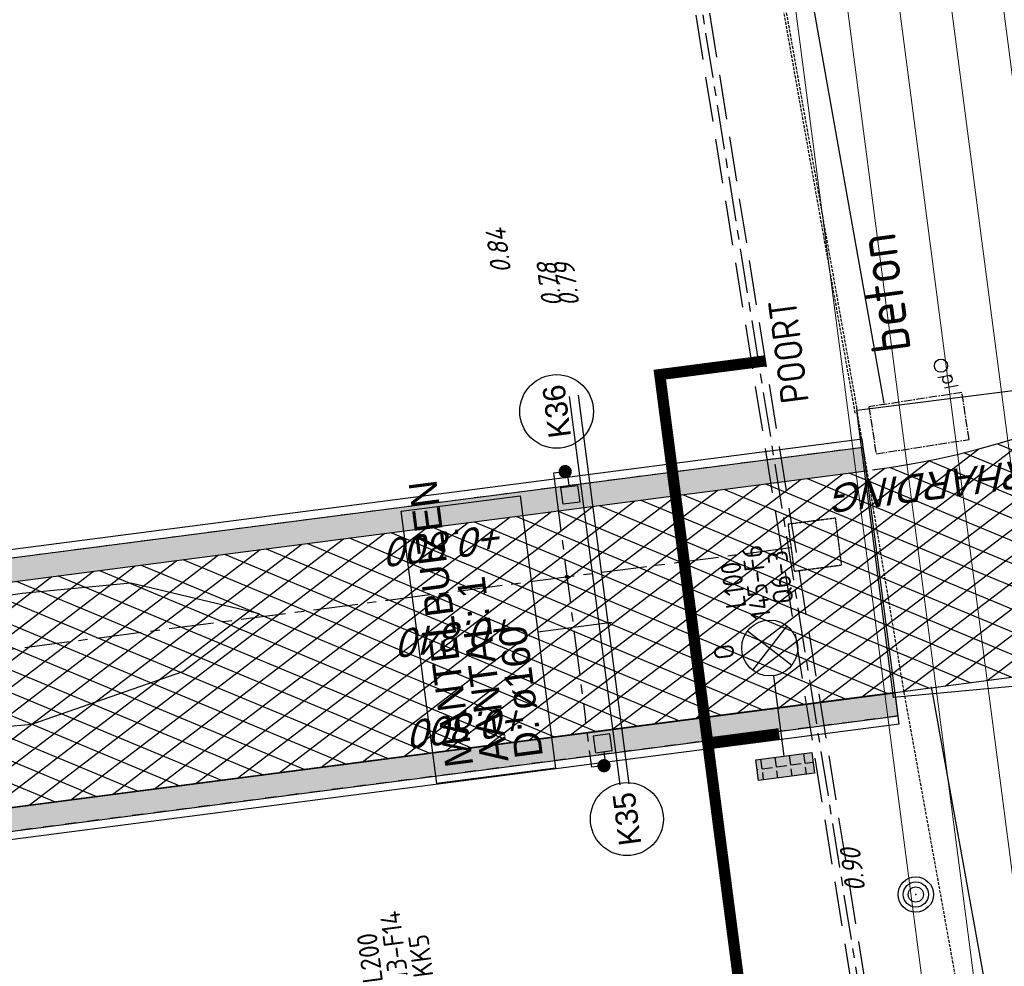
# Model space of a CAD drawing. Extents: x 117893332 to 118394757, y 454959407 to 455669244.
# Tile 302 of 330: x 118258909 to 118276498, y 455312692 to 455329606. Entities that reach past the tile are written whole.
import ezdxf
from ezdxf.enums import TextEntityAlignment as Align

# ---------------------------------------------------------------- set-up
doc = ezdxf.new("R2010")
doc.units = 0
doc.header["$LTSCALE"] = 200
for name, pattern in [('CENTER2', [1.125, 0.75, -0.125, 0.125, -0.125]), ('DASHED', [19.049999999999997, 12.7, -6.35]), ('HIDDEN', [0.375, 0.25, -0.125]), ('Tauw_HIDDEN2', [5.6, 4, -1.6]), ('Tauw_L_Center2', [6.4990000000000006, 4, -0.833, 0.833, -0.833]), ('TAUW_TROTTOIRBAND_mm', [2, 1, -1])]:
    doc.linetypes.add(name, pattern=pattern)
doc.layers.get('0').update_dxf_attribs({"linetype": 'CONTINUOUS'})
for name, color, linetype in [('EL6221--', 6, 'CONTINUOUS'), ('EL6312--', 6, 'CONTINUOUS'), ('EL_N_A_EB00----REVISIE~-_-----', 1, 'CONTINUOUS'), ('GRAAFWERKZAAMHEDEN', 6, 'CONTINUOUS'), ('KABELLOOP', 6, 'CONTINUOUS'), ('LEIDINGLOOP', 6, 'CONTINUOUS'), ('TOPOD39', 6, 'CONTINUOUS'), ('ZU_B_-_EL999---LK_pvc125_sdr00~H_-----', 1, 'Tauw_L_Center2'), ('ZU_B_-_EL999---LX_onb250_sdr00~H_-----', 1, 'Tauw_L_Center2'), ('ZU_B_-_EL999---LX_onb250_sdr00~W_-----', 8, 'Tauw_HIDDEN2'), ('ZU_B_-_EL999---LX_onbXXX_sdr00~H_-----', 1, 'Tauw_L_Center2'), ('ZU_B_-_EL999---SYM_RIOOLINSPECTIEPUT~-_002--', 2, 'Tauw_L_Center2'), ('ZU_B_-_MB0090--MAAIVELD_DUN~-_001--', 1, 'CONTINUOUS'), ('ZU_B_-_XX------extern-TEK-T19', 231, 'CONTINUOUS'), ('ZU_B_-_XX------extern-TER-D02S', 231, 'HIDDEN'), ('ZU_B_-_XX------extern-TER-T02S', 231, 'CENTER2'), ('ZU_B_A_EB00----boom~-_-----', 1, 'CONTINUOUS'), ('ZU_B_A_EV02----_kant rijbaan ov betonstraatstenen~-_-----', 253, 'CONTINUOUS'), ('ZU_N_-_AL999---LK_pvc125_sdr34__20_^200~M_-----', 7, 'CONTINUOUS'), ('ZU_N_-_EL999---LK_pvc125_sdr34~H_-----', 2, 'Tauw_L_Center2'), ('ZU_N_-_EL999---SYM_STRAATKOLK~-_----c', 7, 'Tauw_L_Center2'), ('ZU_N_-_ML999---LK_pvc125_sdr34__20_^200~M_-----', 7, 'CONTINUOUS'), ('ZU_N_-_TVRH----tekst__25_^200~-_-----', 253, 'CONTINUOUS'), ('ZU_N_A_EB00----AFRASTERING~-_-----', 7, 'Tauw_Hekwerk'), ('ZU_N_A_EV01----_kant rijbaan gv asfalt~-_-----', 253, 'CONTINUOUS'), ('ZU_N_A_EV01----_kant verharding gv asfalt~k_-----', 253, 'CONTINUOUS'), ('ZU_N_A_EV02----_kant molgoot ov betonstraatsteen~k_-----', 253, 'CONTINUOUS'), ('ZU_N_A_EV02----_kant molgoot ov betonstraatsteen~k_161--', 161, 'CONTINUOUS'), ('ZU_N_A_EV09----_Trottoirband_130-150-250~A_-----', 253, 'CONTINUOUS'), ('ZU_N_A_EV09----_Trottoirband_130-150-250~Z_-----', 253, 'TAUW_TROTTOIRBAND_mm'), ('ZU_N_A_HV01----_arcering verharding gv asfalt~v_-----', 253, 'CONTINUOUS'), ('ZU_N_A_HV02----molgoot ov betonstraatsteen~v_-----', 253, 'CONTINUOUS')]:
    doc.layers.add(name, color=color, linetype=linetype)
doc.layers.add('INFO', color=6, linetype='CONTINUOUS', plot=False)
doc.layers.add('K100', color=6, linetype='DASHED', lineweight=100)
doc.layers.add('ZU_N_-_DX1AMA--_maatvoering_LIN__18_^200', color=7, linetype='CONTINUOUS', lineweight=18)
doc.styles.add('BURO-018', font='Isocp.shx', dxfattribs={"height": 360})
doc.styles.add('BURO-025', font='Isocp.shx', dxfattribs={"height": 500})
doc.styles.add('ISO', font='ISO')
doc.styles.add('ROMANS', font='romans')
doc.styles.get("Standard").update_dxf_attribs({"font": 'tcb_isocp.shx'})
doc.styles.add('TAUW-ISOCP', font='tcb_isocp.shx')
doc.styles.add('tcb_isocp', font='tcb_isocp.shx')
doc.linetypes.add('Tauw_Hekwerk', pattern='A,9,-2.5,[150,tcb_ltype.shx,S=0.75,R=0,X=0,Y=0],-2.5', length=14)
doc.dimstyles.new('tzu18-dot_^200', dxfattribs={"dimscale": 200, "dimtxt": 1.8, "dimasz": 3, "dimexe": 2, "dimexo": 0, "dimgap": 0.5, "dimtad": 1, "dimdec": 0, "dimzin": 0, "dimdsep": 46, "dimtxsty": 'TAUW-ISOCP', "dimblk": 'DOTSMALL', "dimcen": 2, "dimdle": 1.5, "dimclre": 8, "dimadec": 0, "dimazin": 0, "dimtp": 1, "dimtm": 1, "dimtfac": 1, "dimtix": 1, "dimtmove": 1, "dimatfit": 3, "dimldrblk": 'DOTSMALL', "dimfxl": 1, "dimtvp": 0.5, "dimtolj": 1, "dimtzin": 0, "dimlwd": -1, "dimlwe": 5, "dimarcsym": 0})
pattern_1 = [(97.41631319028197, (118248804.6750337, 455213277.5848131), (-208.2431961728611, -27.10636212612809), []), (187.416313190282, (118248804.6750337, 455213277.5848131), (54.21272425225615, -416.4863923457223), [209.999961, -209.999961]), (187.416313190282, (118248777.5686716, 455213485.8280093), (54.21272425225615, -416.4863923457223), [-209.999961, 209.999961])]
pattern_2 = [(157.416313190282, (118248804.6750337, 455213277.5848131), (-144.0121693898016, -346.2448484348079), []), (217.416313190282, (118248804.6750337, 455213277.5848131), (227.8507499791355, -297.8406213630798), [])]

# ---------------------------------------------------------------- blocks, each defined once
blk = doc.blocks.new('_DotSmall')
at = {"color": 0, "linetype": 'ByBlock', "const_width": 0.5}
blk.add_lwpolyline([(-0.0625, 0, 1), (0.0625, 0, 1)], format="xyb", close=True, dxfattribs=at)
blk = doc.blocks.new('*D176')
at = {"layer": 'INFO', "color": 0, "transparency": 16777216}
blk.add_line((118294814.871229, 455196088.6645874), (118271334.3082255, 455376476.8503954), dxfattribs=at)
at = {"layer": 'INFO', "color": 8, "lineweight": 5, "transparency": 16777216}
for p, q in [((118270926.7960991, 455376121.2749867), (118271769.6853878, 455376230.9912354)), ((118283893.8771593, 455194969.6439614), (118295172.801628, 455196437.7860984))]:
    blk.add_line(p, q, dxfattribs=at)
at = {"layer": 'INFO', "color": 0, "transparency": 16777216, "xscale": 600, "yscale": 600, "zscale": 600}
for p, rotation in [((118271373.0316072, 455376179.3600599), 97.41631319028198), ((118294776.1478474, 455196386.1549228), 277.416313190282)]:
    blk.add_blockref('_DotSmall', p, dxfattribs=dict(at, rotation=rotation))
at = {"layer": 'INFO', "color": 0, "transparency": 16777216, "insert": (118293774.4660181, 455201912.2906653), "char_height": 360, "attachment_point": 5, "rotation": 97.41631319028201, "style": 'TAUW-ISOCP'}
blk.add_mtext('\\A1;181310', dxfattribs=at)
blk = doc.blocks.new('88')
at = {"linetype": 'Continuous'}
blk.add_circle((0, 0), 0.4707665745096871, dxfattribs=at)
at = {"linetype": 'Continuous', "style": 'ROMANS'}
blk.add_text('pl', height=1, dxfattribs=at).set_placement((0.6334778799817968, -0.0633184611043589))
blk = doc.blocks.new('RONDJEPUNT', base_point=(5, 0))
blk.add_circle((5, 0), 0.45)
blk.add_point((5, 0))
blk = doc.blocks.new('60')
for xscale, yscale, zscale in [(0.7, 0.7, 0.7), (0.5, 0.5, 0.5), (0.3, 0.3, 0.3)]:
    blk.add_blockref('RONDJEPUNT', (-0.02120520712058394, -0.02401046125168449), dxfattribs=dict(xscale=xscale, yscale=yscale, zscale=zscale))
blk = doc.blocks.new('*D182')
at = {"layer": 'ZU_N_-_DX1AMA--_maatvoering_LIN__18_^200', "color": 0, "transparency": 16777216}
blk.add_line((118280157.0073979, 455273059.5462887), (118266772.7897476, 455375883.0918765), dxfattribs=at)
at = {"layer": 'ZU_N_-_DX1AMA--_maatvoering_LIN__18_^200', "color": 8, "lineweight": 5, "transparency": 16777216}
for p, q in [((118266365.2776212, 455375527.5164679), (118267208.1669099, 455375637.2327165)), ((118278176.0172965, 455273104.2178718), (118280514.937797, 455273408.6677998))]:
    blk.add_line(p, q, dxfattribs=at)
at = {"layer": 'ZU_N_-_DX1AMA--_maatvoering_LIN__18_^200', "color": 0, "transparency": 16777216, "xscale": 600, "yscale": 600, "zscale": 600}
for p, rotation in [((118266811.5131292, 455375585.601541), 97.41631319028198), ((118280118.2840163, 455273357.0366243), 277.416313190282)]:
    blk.add_blockref('_DotSmall', p, dxfattribs=dict(at, rotation=rotation))
at = {"layer": 'ZU_N_-_DX1AMA--_maatvoering_LIN__18_^200', "color": 0, "transparency": 16777216, "insert": (118279129.9755869, 455278780.4319198), "char_height": 360, "attachment_point": 5, "rotation": 97.41631319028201, "style": 'TAUW-ISOCP'}
blk.add_mtext('\\A1;103091', dxfattribs=at)
blk = doc.blocks.new('*D183')
at = {"layer": 'ZU_N_-_DX1AMA--_maatvoering_LIN__18_^200', "color": 0, "transparency": 16777216}
blk.add_line((118281650.1618162, 455268715.942966), (118267685.0934418, 455376001.8435802), dxfattribs=at)
at = {"layer": 'ZU_N_-_DX1AMA--_maatvoering_LIN__18_^200', "color": 8, "lineweight": 5, "transparency": 16777216}
for p, q in [((118267277.5813168, 455375646.2681717), (118268120.4706041, 455375755.9844202)), ((118278757.1013896, 455268641.8932225), (118282008.0922152, 455269065.0644771))]:
    blk.add_line(p, q, dxfattribs=at)
at = {"layer": 'ZU_N_-_DX1AMA--_maatvoering_LIN__18_^200', "color": 0, "transparency": 16777216, "xscale": 600, "yscale": 600, "zscale": 600}
for p, rotation in [((118267723.8168234, 455375704.3532447), 97.41631319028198), ((118281611.4384346, 455269013.4333015), 277.416313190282)]:
    blk.add_blockref('_DotSmall', p, dxfattribs=dict(at, rotation=rotation))
at = {"layer": 'ZU_N_-_DX1AMA--_maatvoering_LIN__18_^200', "color": 0, "transparency": 16777216, "insert": (118280043.7052667, 455278888.2285726), "char_height": 360, "attachment_point": 5, "rotation": 97.41631319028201, "style": 'TAUW-ISOCP'}
blk.add_mtext('\\A1;107591', dxfattribs=at)
blk = doc.blocks.new('*D184')
at = {"layer": 'ZU_N_-_DX1AMA--_maatvoering_LIN__18_^200', "color": 0, "transparency": 16777216}
blk.add_line((118283402.8617768, 455262378.3947254), (118268597.3971373, 455376120.5952839), dxfattribs=at)
at = {"layer": 'ZU_N_-_DX1AMA--_maatvoering_LIN__18_^200', "color": 8, "lineweight": 5, "transparency": 16777216}
for p, q in [((118268189.8850124, 455375765.0198754), (118269032.7742996, 455375874.7361239)), ((118278930.7585506, 455262098.8059452), (118283760.7921758, 455262727.5162365))]:
    blk.add_line(p, q, dxfattribs=at)
at = {"layer": 'ZU_N_-_DX1AMA--_maatvoering_LIN__18_^200', "color": 0, "transparency": 16777216, "xscale": 600, "yscale": 600, "zscale": 600}
for p, rotation in [((118268636.120519, 455375823.1049483), 97.41631319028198), ((118283364.1383952, 455262675.885061), 277.416313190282)]:
    blk.add_blockref('_DotSmall', p, dxfattribs=dict(at, rotation=rotation))
at = {"layer": 'ZU_N_-_DX1AMA--_maatvoering_LIN__18_^200', "color": 0, "transparency": 16777216, "insert": (118282398.0525532, 455267928.2820008), "char_height": 360, "attachment_point": 5, "rotation": 97.41631319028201, "style": 'TAUW-ISOCP'}
blk.add_mtext('\\A1;114102', dxfattribs=at)
blk = doc.blocks.new('*D188')
at = {"layer": 'ZU_N_-_DX1AMA--_maatvoering_LIN__18_^200', "color": 0, "transparency": 16777216}
blk.add_line((118290226.705169, 455217082.0547679), (118269509.7008336, 455376239.3469877), dxfattribs=at)
at = {"layer": 'ZU_N_-_DX1AMA--_maatvoering_LIN__18_^200', "color": 8, "lineweight": 5, "transparency": 16777216}
for p, q in [((118269102.1887079, 455375883.7715791), (118269945.077996, 455375993.4878277)), ((118275059.6148198, 455215410.3331391), (118290584.635568, 455217431.176279))]:
    blk.add_line(p, q, dxfattribs=at)
at = {"layer": 'ZU_N_-_DX1AMA--_maatvoering_LIN__18_^200', "color": 0, "transparency": 16777216, "xscale": 600, "yscale": 600, "zscale": 600}
for p, rotation in [((118269548.4242153, 455375941.8566521), 97.41631319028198), ((118290187.9817873, 455217379.5451034), 277.416313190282)]:
    blk.add_blockref('_DotSmall', p, dxfattribs=dict(at, rotation=rotation))
at = {"layer": 'ZU_N_-_DX1AMA--_maatvoering_LIN__18_^200', "color": 0, "transparency": 16777216, "insert": (118289079.8780591, 455223723.261467), "char_height": 360, "attachment_point": 5, "rotation": 97.41631319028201, "style": 'TAUW-ISOCP'}
blk.add_mtext('\\A1;159900', dxfattribs=at)
blk = doc.blocks.new('*D189')
at = {"layer": 'ZU_N_-_DX1AMA--_maatvoering_LIN__18_^200', "color": 0, "transparency": 16777216}
blk.add_line((118292174.2139335, 455209247.8981692), (118270422.0045285, 455376358.0986913), dxfattribs=at)
at = {"layer": 'ZU_N_-_DX1AMA--_maatvoering_LIN__18_^200', "color": 8, "lineweight": 5, "transparency": 16777216}
for p, q in [((118270014.4924035, 455376002.5232829), (118270857.3816908, 455376112.2395314)), ((118276094.8198884, 455207457.4248365), (118292532.1443325, 455209597.0196803))]:
    blk.add_line(p, q, dxfattribs=at)
at = {"layer": 'ZU_N_-_DX1AMA--_maatvoering_LIN__18_^200', "color": 0, "transparency": 16777216, "xscale": 600, "yscale": 600, "zscale": 600}
for p, rotation in [((118270460.7279102, 455376060.6083558), 97.41631319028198), ((118292135.4905519, 455209545.3885047), 277.416313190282)]:
    blk.add_blockref('_DotSmall', p, dxfattribs=dict(at, rotation=rotation))
at = {"layer": 'ZU_N_-_DX1AMA--_maatvoering_LIN__18_^200', "color": 0, "transparency": 16777216, "insert": (118289984.4420448, 455223900.524525), "char_height": 360, "attachment_point": 5, "rotation": 97.41631319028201, "style": 'TAUW-ISOCP'}
blk.add_mtext('\\A1;167920', dxfattribs=at)
blk = doc.blocks.new('*D190')
at = {"layer": 'ZU_N_-_DX1AMA--_maatvoering_LIN__18_^200', "color": 0, "transparency": 16777216}
blk.add_line((118297884.0672815, 455179637.2046039), (118272246.6119197, 455376595.6020989), dxfattribs=at)
at = {"layer": 'ZU_N_-_DX1AMA--_maatvoering_LIN__18_^200', "color": 8, "lineweight": 5, "transparency": 16777216}
for p, q in [((118271839.0997946, 455376240.0266904), (118272681.989082, 455376349.7429389)), ((118286050.7695177, 455178399.4322743), (118298241.9976805, 455179986.3261149))]:
    blk.add_line(p, q, dxfattribs=at)
at = {"layer": 'ZU_N_-_DX1AMA--_maatvoering_LIN__18_^200', "color": 0, "transparency": 16777216, "xscale": 600, "yscale": 600, "zscale": 600}
for p, rotation in [((118272285.3353014, 455376298.1117634), 97.41631319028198), ((118297845.3438999, 455179934.6949394), 277.416313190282)]:
    blk.add_blockref('_DotSmall', p, dxfattribs=dict(at, rotation=rotation))
at = {"layer": 'ZU_N_-_DX1AMA--_maatvoering_LIN__18_^200', "color": 0, "transparency": 16777216, "insert": (118294679.3113192, 455202087.3925235), "char_height": 360, "attachment_point": 5, "rotation": 97.41631319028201, "style": 'TAUW-ISOCP'}
blk.add_mtext('\\A1;198020', dxfattribs=at)
blk = doc.blocks.new('111304D')
at = {"color": 0, "linetype": 'Continuous'}
for p, q in [((-3, 9.98205080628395), (-3, 7.482050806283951)), ((-3, 8.73205080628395), (1.500000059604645, 6.133974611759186)), ((-1.499999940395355, 8.5), (1.5, 8.5)), ((5.960464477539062e-08, 1.000000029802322), (5.960464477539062e-08, 8.5)), ((1.5, 5.133974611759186), (-1.499999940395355, 6.866025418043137)), ((1.500000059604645, 4.133974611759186), (-1.5, 5.866025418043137)), ((1.5, 3.133974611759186), (-1.499999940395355, 4.866025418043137)), ((1.500000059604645, 2.133974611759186), (-1.499999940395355, 3.866025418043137))]:
    blk.add_line(p, q, dxfattribs=at)
at = {"color": 0, "linetype": 'Continuous', "const_width": 0.5}
blk.add_lwpolyline([(-1.683012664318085, 7.116025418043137, 1), (-2.183012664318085, 7.116025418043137, 1)], format="xyb", close=True, dxfattribs=at)
at = {"color": 0, "linetype": 'Continuous'}
blk.add_circle((-1.93301260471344, 7.116025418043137), 0.5000000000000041, dxfattribs=at)
blk.add_arc((0, 10.00000002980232), 1.5, 180, 0, dxfattribs=at)
at = {"color": 0, "linetype": 'Continuous', "style": 'BURO-018', "flags": 1}
blk.add_attdef('E_MATCODE', text='', height=1.799999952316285, rotation=262.5836884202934, dxfattribs=at).set_placement((-436086809.6690868, 176092602.9433621), align=Align.MIDDLE)
at = {"color": 0, "linetype": 'Continuous', "style": 'BURO-018'}
for tag, p in [('E_GKAST', (5.960464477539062e-08, 15.5)), ('E_GROEP', (5.960464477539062e-08, 12.50000002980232)), ('E_SGROEP', (4.5, 12.5))]:
    blk.add_attdef(tag, text='', height=1.8, dxfattribs=at).set_placement(p, align=Align.MIDDLE)
at = {"color": 0, "linetype": 'Continuous', "style": 'BURO-018', "flags": 1}
blk.add_attdef('E_VERMCODE', text='', height=1.8, dxfattribs=at).set_placement((13, 12.5), align=Align.MIDDLE)
blk = doc.blocks.new('E00525')
at = {"linetype": 'ByBlock'}
h = blk.add_hatch(dxfattribs=at)
h.set_pattern_fill('ANGLE', color=0, scale=0.18438609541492, style=0)
h.set_pattern_definition([(360, (-37.67331033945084, -34.01927211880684), (5.551115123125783e-17, 1.287936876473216), [0.9366813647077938, -0.3512555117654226]), (90, (-37.67331033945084, -34.01927211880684), (-1.287936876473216, 1.387778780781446e-16), [0.9366813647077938, -0.3512555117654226])])
edge = h.paths.add_edge_path()
edge.add_line((-2.522521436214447, 2.863310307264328), (2.522521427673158, 2.863310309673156))
edge.add_line((2.522521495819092, 2.863310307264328), (2.522521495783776, 1.000000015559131))
edge.add_line((2.522521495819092, 1.000000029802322), (-2.522521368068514, 1.000000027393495))
edge.add_line((-2.522521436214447, 1), (-2.522521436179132, 2.863310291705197))
h = blk.add_hatch(color=0, dxfattribs=at)
edge = h.paths.add_edge_path()
edge.add_line((-2.522521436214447, 2.863310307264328), (2.522521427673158, 2.863310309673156))
edge.add_line((2.522521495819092, 2.863310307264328), (2.522521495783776, 1.000000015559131))
edge.add_line((2.522521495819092, 1.000000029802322), (-2.522521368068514, 1.000000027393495))
edge.add_line((-2.522521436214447, 1), (-2.522521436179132, 2.863310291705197))
at = {"color": 0, "linetype": 'ByBlock'}
for p, q in [((1.767766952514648, 14.38605433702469), (-1.767766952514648, 10.85052043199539)), ((-1.767766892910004, 14.38605433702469), (1.767767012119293, 10.85052046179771)), ((5.960464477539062e-08, 10.0973382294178), (1.192092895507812e-07, 2.863310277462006))]:
    blk.add_line(p, q, dxfattribs=at)
blk.add_lwpolyline([(-2.522521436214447, 2.863310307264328), (2.522521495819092, 2.863310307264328), (2.522521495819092, 1.000000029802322), (-2.522521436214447, 1)], close=True, dxfattribs=at)
blk.add_circle((0, 12.61828738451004), 2.500000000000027, dxfattribs=at)
at = {"color": 0, "linetype": 'ByBlock', "style": 'BURO-018'}
for tag, p in [('E_GKAST', (5.960464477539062e-08, 20.61828738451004)), ('E_GROEP', (5.960464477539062e-08, 17.61828738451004)), ('E_SGROEP', (4.500000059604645, 17.61828738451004)), ('E_ARMCODE', (0, 12.61828738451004)), ('E_SLET', (4.500000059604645, 11.61828738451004))]:
    blk.add_attdef(tag, text='', height=1.8, dxfattribs=at).set_placement(p, align=Align.MIDDLE)
blk = doc.blocks.new('A$C051E189E')
at = {"layer": 'LEIDINGLOOP', "linetype": 'DASHED', "const_width": 200}
for points in [[(128359.9080982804, -91086.5111899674), (128359.9080982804, -89192.46377143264), (115147.8467036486, -89192.46377140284), (115147.8467036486, -55943.81955587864)], [(121721.713774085, -90479.64749523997), (121721.7137743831, -89194.98802655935)]]:
    blk.add_lwpolyline(points, dxfattribs=at)
at = {"layer": 'EL6221--'}
ref = blk.add_blockref('111304D', (115590.3677423, -83617.58071997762), dxfattribs=dict(at, xscale=200, yscale=200, zscale=200, rotation=270.0000221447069))
ref.add_attrib('E_GROEP', 'KK5', dxfattribs={"layer": '0', "color": 1, "linetype": 'Continuous', "height": 360, "rotation": 2.219811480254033e-05, "style": 'BURO-018'}).set_placement((118612.4372345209, -83617.57956388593), align=Align.MIDDLE)
ref.add_attrib('E_GKAST', 'L200', dxfattribs={"layer": '0', "color": 1, "linetype": 'Continuous', "height": 360, "rotation": 2.219811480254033e-05, "style": 'BURO-018'}).set_placement((118690.367554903, -82709.56179970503), align=Align.MIDDLE)
ref.add_attrib('E_SGROEP', '213-F14', dxfattribs={"layer": '0', "color": 1, "linetype": 'Continuous', "height": 360, "rotation": 2.219811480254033e-05, "style": 'BURO-018'}).set_placement((118742.684443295, -83167.22685533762), align=Align.MIDDLE)
at = {"layer": 'EL6312--'}
ref = blk.add_blockref('E00525', (120739.3287919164, -90508.99857634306), dxfattribs=dict(at, xscale=200, yscale=200, zscale=200, rotation=270.0000221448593))
ref.add_attrib('E_SGROEP', 'Q6-3', dxfattribs={"layer": '0', "color": 1, "linetype": 'ByBlock', "height": 360, "rotation": 2.219811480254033e-05, "style": 'BURO-018'}).set_placement((124491.8492360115, -90859.2206325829), align=Align.MIDDLE)
ref.add_attrib('E_GKAST', 'L100', dxfattribs={"layer": '0', "color": 1, "linetype": 'ByBlock', "height": 360, "rotation": 2.219811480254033e-05, "style": 'BURO-018'}).set_placement((124458.8926206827, -90008.87802648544), align=Align.MIDDLE)
ref.add_attrib('E_GROEP', '145-F6', dxfattribs={"layer": '0', "color": 1, "linetype": 'ByBlock', "height": 360, "rotation": 2.219811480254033e-05, "style": 'BURO-018'}).set_placement((124461.9558644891, -90422.74417757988), align=Align.MIDDLE)
ref.add_attrib('E_SLET', 'O', dxfattribs={"layer": '0', "color": 1, "linetype": 'ByBlock', "height": 360, "rotation": 2.219811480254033e-05, "style": 'BURO-018'}).set_placement((123300.657741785, -89691.07285228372), align=Align.MIDDLE)
at = {"layer": 'K100', "color": 2, "style": 'BURO-025'}
blk.add_text('POORT', height=500, dxfattribs=at).set_placement((127540.1381127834, -91775.67283889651))
blk = doc.blocks.new('A$C6DFC50BF')
at = {"layer": 'GRAAFWERKZAAMHEDEN'}
for p, q in [((124081.8434063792, -86438.52281612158), (124081.8434067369, -87769.25970050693)), ((121182.9561471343, -87544.84846806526), (128182.9539653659, -87544.84846809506)), ((121182.9561470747, -87704.84846806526), (128182.9539651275, -87704.84846803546))]:
    blk.add_line(p, q, dxfattribs=at)
blk.add_lwpolyline([(121628.411096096, -84297.50235703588), (126535.2757169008, -84297.50235703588), (126535.2757167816, -86438.52281612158), (121628.4110959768, -86438.52281612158)], close=True, dxfattribs=at)
at = {"layer": 'KABELLOOP', "linetype": 'DASHED', "const_width": 200}
for points in [[(128359.9080982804, -91086.5111899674), (128359.9080982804, -89192.46377143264), (115147.8467036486, -89192.46377140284), (115147.8467036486, -55943.81955587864)], [(121721.713774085, -90479.64749523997), (121721.7137743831, -89194.98802655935)]]:
    blk.add_lwpolyline(points, dxfattribs=at)
at = {"layer": 'GRAAFWERKZAAMHEDEN', "color": 2}
for s, p in [('MANTELBUIZEN', (121867.6133516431, -84989.29936683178)), ('AANTAL: 1', (121867.6133516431, -85622.38533574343)), ('D: ø160', (121867.6133514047, -86244.10824492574))]:
    blk.add_text(s, height=500, rotation=359.9837082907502, dxfattribs=at).set_placement(p)

msp = doc.modelspace()

# ---------------------------------------------------------------- hatches: boundary and pattern name
at = {"layer": 'ZU_N_A_HV01----_arcering verharding gv asfalt~v_-----'}
h = msp.add_hatch(dxfattribs=at)
h.set_pattern_fill('ASFALT', color=256, scale=3000)
h.set_pattern_definition(pattern_2)
h.paths.add_polyline_path([(118253562.4644317, 455173882.7550641, -0.413670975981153), (118245855.7562277, 455163886.7559816), (118232779.448046, 455162183.4266028, -0.2396013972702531), (118226539.3488066, 455164396.4313046), (118222931.5859316, 455163926.7441258), (118222383.7487684, 455168135.4742161), (118218106.8741981, 455167574.5760993), (118214434.7360406, 455164219.5352659), (118215506.4412013, 455155986.2169401), (118286398.3345948, 455165213.991818), (118285827.6629735, 455169598.1464381), (118269443.6465182, 455167465.4905022, -0.4142135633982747), (118257765.8233637, 455176453.3294046), (118256227.8597453, 455188268.6539, -0.4142135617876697), (118265215.698611, 455199946.4769887), (118292266.1138908, 455203467.5444995), (118291600.0729585, 455208584.3784367), (118288512.0832502, 455208182.4244898, -0.4142135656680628), (118286360.315439, 455209838.5329916), (118282082.5253519, 455242702.4295251), (118277103.5895731, 455242054.3371087, -0.4142135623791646), (118269661.0073064, 455247782.5220213), (118267518.7053234, 455264240.6439259), (118262945.7468947, 455263645.3963049), (118267639.6027709, 455227475.8892438), (118267223.0791646, 455227421.9624292), (118267223.0953798, 455227421.8374796), (118252708.3945412, 455225558.9908816), (118252749.7655286, 455225241.1604559), (118251437.4330616, 455225070.8540304), (118250715.0444016, 455230620.5667782), (118243327.2569473, 455287376.853917), (118243629.7457429, 455287416.2279319), (118243124.354806, 455290872.4482069), (118240928.7488096, 455307740.0890951, -0.4142135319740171), (118245603.8051835, 455313814.3496923), (118274546.4505115, 455317581.7228291), (118274030.151141, 455321548.2621741), (118245583.3097502, 455317845.426291, -0.4142135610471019), (118239509.0486006, 455322520.4825709), (118233549.7710685, 455368302.3163094, 0.4142135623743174), (118222813.3463366, 455376565.6076621), (118207809.9167748, 455374612.6583502, 0.4142135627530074), (118199546.6254238, 455363876.233606), (118205505.9032047, 455318094.3984217, -0.4142123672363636), (118200830.8688669, 455312020.1400964), (118163460.5556403, 455307155.6086541), (118165370.8677974, 455292480.2047596), (118168069.5899988, 455292831.4889433), (118168020.6380423, 455293207.5597649, -0.4142128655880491), (118177008.4523232, 455304885.379675), (118193278.4294503, 455307003.2308075, -0.1343417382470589), (118196112.2678289, 455306610.6909133), (118204322.7715568, 455303093.5020068), (118205538.0756343, 455305921.5248985, -0.2648123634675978), (118209818.1357149, 455309156.2414026), (118230144.221444, 455311802.0275834, -0.4142136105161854), (118236218.4835087, 455307126.9714311), (118240860.0830218, 455271468.1296604, -0.4142135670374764), (118236185.026669, 455265393.868468), (118214172.9505057, 455262528.6259582), (118214897.7231318, 455256960.5985169, -0.4142135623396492), (118212810.3363711, 455254248.4745319), (118211683.2549989, 455254101.7658931), (118212034.0112402, 455251407.0995864), (118215577.2140856, 455248630.0588531), (118219142.1158661, 455249094.050086), (118218436.6095952, 455254511.7740204, -0.4142294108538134), (118220523.9794215, 455257224.0278775), (118236969.7760967, 455259364.7257031, -0.4142130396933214), (118243044.0360546, 455254689.6790598), (118246252.6892428, 455230039.716037)])
h.paths.add_polyline_path([(118261528.7105488, 455214269.2460867, -0.4142135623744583), (118263616.0973097, 455216981.3700716), (118275257.8857749, 455218496.745074, -0.414213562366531), (118277970.0097599, 455216409.3583131), (118278976.6705481, 455208675.7399464, -0.4142135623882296), (118276889.283787, 455205963.6159614), (118274097.8328038, 455205600.2615634, -0.4142135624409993), (118272506.4212083, 455206825.0918127), (118272485.2704835, 455206987.5811397), (118269242.6258282, 455206565.4962798), (118269263.7765531, 455206403.0069523, -0.4142135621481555), (118268038.9463059, 455204811.595358), (118265247.4953238, 455204448.240958, -0.4142135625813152), (118262535.371337, 455206535.6277188)], flags=16)
h.paths.add_polyline_path([(118241537.8751546, 455300913.520497), (118240100.0229776, 455300726.2209592), (118239912.72344, 455302164.0731364), (118241350.575617, 455302351.3726742)], flags=16)
h.paths.add_polyline_path([(118240440.7304615, 455309039.881115), (118239002.8782845, 455308852.5815772), (118238815.5787469, 455310290.4337544), (118240253.430924, 455310477.7332923)], flags=16)
h.paths.add_polyline_path([(118229627.9109464, 455315768.5622057), (118215546.7017315, 455313935.6554853, -0.4142135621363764), (118209472.4405793, 455318610.7117853), (118204138.0194814, 455359592.1202821, -0.4142394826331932), (118213125.739277, 455371270.8578054), (118217290.6037433, 455371812.9851407, -0.4142135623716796), (118228968.4268994, 455362825.1463385), (118234302.9672465, 455321842.823391, -0.4142135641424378)], flags=16)
h.paths.add_polyline_path([(118229573.6982125, 455316185.0486755), (118215492.4889975, 455314352.1419551, -0.4142135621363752), (118209888.927049, 455318664.9245196), (118204554.5035642, 455359646.3513534, -0.4142400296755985), (118213179.9520113, 455370854.3713357), (118217344.8164798, 455371396.4986713, -0.4142135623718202), (118228551.94043, 455362770.933602), (118233886.4807771, 455321788.6106545, -0.4142135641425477)], flags=0)
h.paths.add_polyline_path([(118232786.1213894, 455366810.1098367), (118231546.5936505, 455366648.6447184), (118231359.294113, 455368086.4968955), (118232598.8218518, 455368247.9620139)], flags=0)
h = msp.add_hatch(dxfattribs=at)
h.set_pattern_fill('ASFALT', color=256, scale=3000)
h.set_pattern_definition(pattern_2)
h.paths.add_polyline_path([(118286728.7073596, 455340429.5629476), (118286966.4210646, 455339123.2841914, -0.4313903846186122), (118274030.0934743, 455321548.7052275), (118274482.1397245, 455318075.799099), (118274546.4505115, 455317581.722829), (118274546.4742303, 455317581.7259164), (118277364.9432622, 455317947.9640207, -0.4142061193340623), (118294175.2511252, 455305009.5671313), (118304541.2405851, 455225373.4002948, -0.3338744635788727), (118295663.542345, 455209688.11606), (118297198.7440292, 455209887.9484363), (118297218.1057199, 455209739.2032692), (118295129.5143902, 455209467.3379024, -0.06090503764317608), (118291602.8928932, 455208562.7144371), (118292268.9350589, 455203445.8806574), (118297227.1073224, 455204091.2703545, 0.4142135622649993), (118310165.4550088, 455220901.9562114), (118294476.8166941, 455341429.0919088, 0.006735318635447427), (118294419.2632173, 455341829.0732118)])
at = {"layer": 'ZU_N_A_HV02----molgoot ov betonstraatsteen~v_-----'}
h = msp.add_hatch(dxfattribs=at)
h.set_pattern_fill('BRICK', color=256, scale=33.07086, angle=-1.272221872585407e-14)
h.set_pattern_definition(pattern_1)
edge = h.paths.add_edge_path()
edge.add_line((118163460.5556403, 455307155.6086541), (118200830.8688669, 455312020.1400964))
edge.add_arc((118200131.2444803, 455317394.7959661), 5420.000000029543, 277.4165472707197, 367.4163134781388)
edge.add_line((118205505.9032047, 455318094.3984217), (118199546.6254238, 455363876.2336059))
edge.add_arc((118209046.4834644, 455365112.800308), 9580.000000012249, 97.41631435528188, 187.4163134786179, ccw=False)
edge.add_line((118207809.916617, 455374612.6583296), (118213707.0616772, 455375380.2712833))
edge.add_line((118213707.0616772, 455375380.2712833), (118222813.3464385, 455376565.6076753))
edge.add_arc((118224049.9130262, 455367065.7496198), 9580.000000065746, 7.416313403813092, 97.41631278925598, ccw=False)
edge.add_line((118233549.7710685, 455368302.3163095), (118239509.0486006, 455322520.4825709))
edge.add_arc((118244883.707326, 455323220.0850195), 5420.00000002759, 187.4163134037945, 277.4163131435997)
edge.add_line((118245583.3097502, 455317845.426291), (118274030.1383204, 455321548.2605053))
edge.add_line((118274030.1383204, 455321548.2605053), (118273975.9255864, 455321964.7469751))
edge.add_line((118273975.9255864, 455321964.7469751), (118245529.0970162, 455318261.9127607))
edge.add_arc((118244883.7073362, 455323220.0850325), 5000.000011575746, 187.4163132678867, 277.41631300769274, ccw=False)
edge.add_line((118239925.5350674, 455322574.69533), (118233966.2575379, 455368356.5290453))
edge.add_arc((118224049.9130262, 455367065.7496198), 9999.999999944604, 7.416313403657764, 97.41631340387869)
edge.add_line((118222759.1336007, 455376982.0941315), (118207755.7040389, 455375029.1448195))
edge.add_arc((118209046.4834644, 455365112.8003078), 9999.99999999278, 97.41631340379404, 187.4163134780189)
edge.add_line((118199130.1389544, 455363822.0208694), (118205089.4167352, 455318040.1856852))
edge.add_arc((118200131.2444802, 455317394.795966), 4999.999999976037, -82.58345272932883, 7.4163134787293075, ccw=False)
edge.add_line((118200776.654431, 455312436.6263445), (118162989.9166141, 455307517.8884925))
edge.add_line((118162989.9166141, 455307517.8884925), (118164954.3813278, 455292425.9920253))
edge.add_line((118164954.3813278, 455292425.9920253), (118165370.8677974, 455292480.2047596))
edge.add_line((118165370.8677974, 455292480.2047596), (118163460.5556403, 455307155.6086541))
h = msp.add_hatch(dxfattribs=at)
h.set_pattern_fill('BRICK', color=256, scale=33.07086, angle=-1.272221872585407e-14)
h.set_pattern_definition(pattern_1)
h.paths.add_polyline_path([(118245529.097028, 455318261.9127623, -0.4142135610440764), (118239925.5350689, 455322574.6953183), (118233966.2575379, 455368356.5290455, 0.4142135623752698), (118222759.1336006, 455376982.0941315), (118207755.7040388, 455375029.1448195, 0.414213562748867), (118199130.1389544, 455363822.0208695), (118205089.4167352, 455318040.1856851, -0.414212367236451), (118200776.654431, 455312436.6263445), (118162989.9166141, 455307517.8884925), (118164954.3813277, 455292425.9920253), (118165370.8677974, 455292480.2047596), (118163460.5556403, 455307155.6086541), (118200830.8688669, 455312020.1400964, 0.414212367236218), (118205505.9032047, 455318094.3984217), (118199546.6254238, 455363876.233606, -0.4142135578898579), (118207809.9166171, 455374612.6583296), (118213707.0616772, 455375380.2712833), (118222813.3464387, 455376565.6076754, -0.414213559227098), (118233549.7710685, 455368302.3163094), (118239509.0486006, 455322520.4825709, 0.4142135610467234), (118245583.3097502, 455317845.426291), (118274030.1383204, 455321548.2605053), (118273975.9255864, 455321964.7469751)])
h = msp.add_hatch(dxfattribs=at)
h.set_pattern_fill('BRICK', color=256, scale=33.07086, angle=-1.272221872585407e-14)
h.set_pattern_definition(pattern_1)
h.paths.add_polyline_path([(118199546.6254238, 455363876.233606), (118205505.9032047, 455318094.3984216, -0.4142123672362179), (118200830.8688669, 455312020.1400964), (118163460.5556403, 455307155.6086541), (118165370.8677974, 455292480.2047595), (118164954.3813277, 455292425.9920253), (118162989.9166141, 455307517.8884925), (118200776.654431, 455312436.6263444, 0.4142123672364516), (118205089.4167352, 455318040.185685), (118199130.1389544, 455363822.0208694, -0.4142135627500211), (118207755.7040389, 455375029.1448194), (118222759.1336007, 455376982.0941315, -0.4142135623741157), (118233966.2575379, 455368356.5290453), (118239925.5350689, 455322574.6953182, 0.4142135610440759), (118245529.0970279, 455318261.9127622), (118273975.9255863, 455321964.746975), (118274030.1383204, 455321548.2605053), (118245583.3097502, 455317845.426291, -0.4142135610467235), (118239509.0486006, 455322520.4825709), (118233549.7710685, 455368302.3163093, 0.4142135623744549), (118222813.3463366, 455376565.607662), (118207809.9167748, 455374612.6583502, 0.414213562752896)])
h = msp.add_hatch(dxfattribs=at)
h.set_pattern_fill('BRICK', color=256, scale=33.07086, angle=-1.272221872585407e-14)
h.set_pattern_definition(pattern_1)
h.paths.add_polyline_path([(118274600.6763823, 455317165.2380575), (118274546.4742303, 455317581.7259165), (118245603.8051835, 455313814.3496923, 0.414213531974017), (118240928.7488096, 455307740.0890951), (118243124.354806, 455290872.4482069), (118243539.7826468, 455290934.7990564), (118241345.2353557, 455307794.3012425, -0.4142135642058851), (118245658.0179197, 455313397.8632229)])

# ---------------------------------------------------------------- linework, layer by layer
at = {"layer": 'INFO'}
msp.add_lwpolyline([(118255827.6166309, 455316718.7678223), (118259128.7276225, 455317017.4348015), (118261822.4056661, 455317957.689573), (118263194.5649658, 455318987.9829246), (118260895.9934886, 455319540.4687918), (118258955.6421614, 455319353.41349), (118255744.0862073, 455318869.8612186), (118254747.2481527, 455318478.0494232), (118256727.340277, 455316800.1700363)], close=True, dxfattribs=at)
at = {"layer": 'ZU_B_-_EL999---LK_pvc125_sdr00~H_-----'}
msp.add_lwpolyline([(118268474.7602441, 455321263.6735483), (118269017.2830425, 455317098.8603456)], dxfattribs=at)
msp.add_circle((118268684.7314986, 455319652.1252489), 25, dxfattribs=at)
at = {"layer": 'ZU_B_-_EL999---LX_onb250_sdr00~H_-----'}
msp.add_lwpolyline([(118276031.427985, 455299056.2358331), (118262279.0810083, 455384770.2390687), (118208632.9277052, 455377782.1078382)], dxfattribs=at)
at = {"layer": 'ZU_B_-_EL999---LX_onb250_sdr00~W_-----'}
for points in [[(118276154.8494923, 455299076.0381446), (118262383.2769739, 455384909.8680649), (118208616.7929628, 455377906.0621452)], [(118275908.0064777, 455299036.4335216), (118262174.8850427, 455384630.6100726), (118208649.0624477, 455377658.1535312)]]:
    msp.add_lwpolyline(points, dxfattribs=at)
at = {"layer": 'ZU_B_-_EL999---LX_onbXXX_sdr00~H_-----'}
for points in [[(118246110.5217314, 455316711.5315517), (118272694.1456044, 455320174.40523)], [(118246110.5217314, 455316711.5315517), (118272694.1456044, 455320174.4052299)]]:
    msp.add_lwpolyline(points, dxfattribs=at)
at = {"layer": 'ZU_B_-_EL999---SYM_RIOOLINSPECTIEPUT~-_002--', "ltscale": 0.005}
for p, q in [((118272639.2469823, 455320595.8483624), (118273482.1258448, 455320705.6446431)), ((118273591.9221254, 455319862.7657807), (118273482.1258448, 455320705.6446431)), ((118272749.0432629, 455319752.9695001), (118272639.2469823, 455320595.8483624)), ((118272749.0432629, 455319752.9695001), (118273591.9221254, 455319862.7657807))]:
    msp.add_line(p, q, dxfattribs=at)
at = {"layer": 'ZU_B_-_XX------extern-TER-D02S'}
for points in [[(118181564.6751694, 455154679.4468141), (118175686.5623816, 455193338.169378), (118169283.1964976, 455235018.8767138), (118162330.2222762, 455280839.2948431), (118160393.2649564, 455311000.1223915), (118156312.3764653, 455377383.1762981), (118177774.0016589, 455380266.6925855), (118231614.3291087, 455387323.2169365), (118261626.2666913, 455391249.5514119), (118269616.1910163, 455346253.975487), (118273830.1404936, 455322577.1699008)], [(118181595.4469238, 455154766.4161389), (118175717.3341357, 455193425.1387028), (118169313.9682512, 455235105.8460386), (118162360.9940294, 455280926.2641677), (118160424.0367093, 455311087.0917162), (118156343.1482176, 455377470.1456228), (118177804.7734112, 455380353.6619105), (118231645.1008609, 455387410.1862619), (118261657.0384436, 455391336.5207376), (118269646.9627689, 455346340.9448128), (118273860.9122465, 455322664.1392266)], [(118274707.7092594, 455317598.9887284), (118273860.9122465, 455322664.1392266)], [(118291149.4408927, 455208064.9471203), (118290995.7015963, 455209950.8110953), (118286182.4222746, 455249688.945479), (118283297.0112823, 455268950.9574131), (118278312.8314592, 455297614.5048504), (118274707.7092594, 455317598.9887284)]]:
    msp.add_lwpolyline(points, dxfattribs=at)
at = {"layer": 'ZU_B_-_XX------extern-TER-T02S'}
msp.add_lwpolyline([(118274078.7915589, 455322688.8500763), (118274208.5810503, 455321848.8178092), (118275869.9661239, 455322105.5109948), (118275740.1766325, 455322945.5432618), (118274078.7915589, 455322688.8500763)], dxfattribs=at)
at = {"layer": 'ZU_B_A_EV02----_kant rijbaan ov betonstraatstenen~-_-----'}
for p, q in [((118274515.5986577, 455317495.4766347), (118273864.6109286, 455322622.8160232)), ((118281599.6669551, 455318151.032642), (118274515.5986577, 455317495.4766347))]:
    msp.add_line(p, q, dxfattribs=at)
msp.add_lwpolyline([(118282857.0782542, 455323754.7660162), (118273864.6109286, 455322622.8160232)], dxfattribs=at)
at = {"layer": 'ZU_N_-_EL999---LK_pvc125_sdr34~H_-----', "flags": 128}
for points in [[(118268723.9935941, 455321288.2240684), (118268691.7241094, 455321536.1326813), (118268443.8154965, 455321503.8631966), (118268474.7602442, 455321263.6735482)], [(118269343.5627191, 455316528.4169703), (118269375.8322037, 455316280.5083574), (118269127.9235908, 455316248.2388727), (118269017.2830425, 455317098.8603455)]]:
    msp.add_lwpolyline(points, dxfattribs=at)
at = {"layer": 'ZU_N_-_EL999---SYM_STRAATKOLK~-_----c', "lineweight": -3}
for points in [[(118268875.6653963, 455321285.1020448), (118268914.388778, 455320987.6117093), (118268616.8984424, 455320948.8883275), (118268578.1750607, 455321246.3786632)], [(118269492.4564385, 455316546.6374215), (118269453.7330568, 455316844.1277571), (118269156.2427213, 455316805.4043754), (118269194.9661028, 455316507.9140398)]]:
    msp.add_lwpolyline(points, close=True, dxfattribs=at)
at = {"layer": 'ZU_N_-_ML999---LK_pvc125_sdr34__20_^200~M_-----', "flags": 128}
for points in [[(118268653.9755901, 455321531.2190752, 0, 0, 0), (118268670.9007481, 455321412.4186584, 0, 91.824, 0), (118268669.611051, 455321421.4712502, 91.824, 169.728, 0), (118268665.9450618, 455321447.2034205, 169.728, 221.712, 0), (118268660.4511556, 455321485.7660357, 221.712, 240, 0), (118268653.9755901, 455321531.2190752, 240, 221.712, 0), (118268647.5000247, 455321576.6721146, 221.712, 169.728, 0), (118268642.0061184, 455321615.2347299, 169.728, 91.824, 0), (118268638.3401292, 455321640.9669002, 91.824, 0, 0), (118268637.0504321, 455321650.0194919, 0, 0, 0), (118268653.9755901, 455321531.2190752, 0, 0, 0), (118268593.5528503, 455321955.3360423, 0, 0, 0)], [(118269347.6328413, 455316276.8377351, 0, 0, 0), (118269300.4123248, 455316387.1564679, 0, 91.824, 0), (118269304.0105281, 455316378.7501804, 91.824, 169.728, 0), (118269314.238492, 455316354.8551428, 169.728, 221.712, 0), (118269329.5662717, 455316319.0456823, 221.712, 240, 0), (118269347.6328413, 455316276.8377351, 240, 221.712, 0), (118269365.6994109, 455316234.6297878, 221.712, 169.728, 0), (118269381.0271906, 455316198.8203272, 169.728, 91.824, 0), (118269391.2551545, 455316174.9252896, 91.824, 0, 0), (118269394.8533579, 455316166.5190022, 0, 0, 0), (118269347.6328413, 455316276.8377351, 0, 0, 0), (118269499.0066602, 455315923.1912882, 0, 0, 0)]]:
    msp.add_lwpolyline(points, format="xyseb", dxfattribs=at)
at = {"layer": 'ZU_N_-_ML999---LK_pvc125_sdr34__20_^200~M_-----'}
for centre, radius in [((118268500.7647325, 455322606.6308235), 657.8712083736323), ((118269755.7395388, 455315323.4001822), 652.4271159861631)]:
    msp.add_circle(centre, radius, dxfattribs=at)
at = {"layer": 'ZU_N_A_EB00----AFRASTERING~-_-----'}
for points in [[(118274353.1765094, 455322751.7514142), (118270139.2615276, 455346428.3629587), (118262065.8215161, 455391894.260784)], [(118291004.2349721, 455214038.4999212), (118286677.9479056, 455249756.0565675), (118283790.6247524, 455269030.8334306), (118278805.1692644, 455297701.7170967), (118275199.7669067, 455317687.7539904)]]:
    msp.add_lwpolyline(points, dxfattribs=at)
at = {"layer": 'ZU_N_A_EV01----_kant rijbaan gv asfalt~-_-----'}
msp.add_line((118246127.6614008, 455313882.7125061), (118274546.5373501, 455317581.1738194), dxfattribs=at)
at = {"layer": 'ZU_N_A_EV01----_kant verharding gv asfalt~k_-----'}
for p, q in [((118274620.0231857, 455317016.4908658), (118273956.5784762, 455322113.494065)), ((118277364.9432622, 455317947.9640207), (118274546.5222288, 455317581.1718515))]:
    msp.add_line(p, q, dxfattribs=at)
msp.add_arc((118272208.7871144, 455336437.722762), 15000, 277.4163131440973, 10.31369777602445, dxfattribs=at)
at = {"layer": 'ZU_N_A_EV02----_kant molgoot ov betonstraatsteen~k_-----'}
for points in [[(118163460.5556403, 455307155.6086541), (118200830.8688669, 455312020.1400964, 0.4142123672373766), (118205505.9032047, 455318094.3984217), (118199546.6254238, 455363876.2336059, -0.4142135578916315), (118207809.916617, 455374612.6583297), (118222813.3464385, 455376565.6076753, -0.4142135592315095), (118233549.7710685, 455368302.3163095), (118239509.0486006, 455322520.4825709, 0.4142135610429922), (118245583.3097502, 455317845.426291), (118274030.1383204, 455321548.2605053), (118273975.9255864, 455321964.7469751), (118245529.0970162, 455318261.9127607, -0.4142135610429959), (118239925.5350674, 455322574.69533), (118233966.2575379, 455368356.5290453, 0.4142135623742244), (118222759.1336007, 455376982.0941315), (118207755.7040389, 455375029.1448195, 0.4142135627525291), (118199130.1389544, 455363822.0208694), (118205089.4167352, 455318040.1856852, -0.4142123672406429), (118200776.654431, 455312436.6263445), (118162989.9166141, 455307517.8884925), (118164954.3813278, 455292425.9920253), (118165370.8677974, 455292480.2047596), (118163460.5556403, 455307155.6086541)], [(118241345.235334, 455307794.3014092, -0.4142135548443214), (118245658.017928, 455313397.863224), (118274600.6763823, 455317165.2380575), (118274546.4742303, 455317581.7259165), (118245603.8051947, 455313814.3496938, 0.4142135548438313), (118240928.7488627, 455307740.0886866)]]:
    msp.add_lwpolyline(points, format="xyb", dxfattribs=at)
at = {"layer": 'ZU_N_A_EV02----_kant molgoot ov betonstraatsteen~k_161--'}
msp.add_line((118274030.1367684, 455321548.2603034), (118273975.9122464, 455321964.7452385), dxfattribs=at)
at = {"layer": 'ZU_N_A_EV09----_Trottoirband_130-150-250~A_-----'}
for p, q in [((118273956.5784762, 455322113.494065), (118245509.735323, 455318410.6579516)), ((118274620.0231857, 455317016.4908658), (118246073.98227, 455313300.7424933))]:
    msp.add_line(p, q, dxfattribs=at)
at = {"layer": 'ZU_N_A_EV09----_Trottoirband_130-150-250~Z_-----'}
for p, q in [((118273975.925588, 455321964.7469996), (118245529.0970152, 455318261.912784)), ((118274600.6628144, 455317165.2362052), (118246054.6243986, 455313449.4881581))]:
    msp.add_line(p, q, dxfattribs=at)

# ---------------------------------------------------------------- block references
at = {"layer": 'EL_N_A_EB00----REVISIE~-_-----', "rotation": 97.41631319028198}
for name in ['A$C6DFC50BF', 'A$C051E189E']:
    msp.add_blockref(name, (118198465.6587423, 455184465.46283), dxfattribs=at)
at = {"layer": 'TOPOD39', "xscale": 249.9999999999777, "yscale": 249.9999999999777, "zscale": 249.9999999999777, "rotation": 281.1442929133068}
msp.add_blockref('88', (118275366.5533, 455323423.5322515), dxfattribs=at)
at = {"layer": 'ZU_B_A_EB00----boom~-_-----', "xscale": 999.9999999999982, "yscale": 999.9999999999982, "zscale": 999.9999999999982, "rotation": 97.69665025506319}
msp.add_blockref('60', (118274890.1432364, 455313993.2041804), dxfattribs=at)

# ---------------------------------------------------------------- texts
at = {"layer": 'ZU_B_-_MB0090--MAAIVELD_DUN~-_001--', "style": 'ISO', "oblique": 13.5}
for s, p in [('0.84', (118267691.1846836, 455325100.5925873)), ('0.78', (118268601.1331756, 455324502.0486955)), ('0.79', (118268911.8416968, 455324507.3537173)), ('0.90', (118274019.859867, 455314050.081779))]:
    msp.add_text(s, height=360, rotation=97.69665040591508, dxfattribs=at).set_placement(p)
at = {"layer": 'ZU_B_-_XX------extern-TEK-T19', "style": 'ISO'}
msp.add_text('beton', height=700, rotation=97.69665040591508, dxfattribs=at).set_placement((118274833.2115079, 455323700.8868513))
at = {"layer": 'ZU_N_-_AL999---LK_pvc125_sdr34__20_^200~M_-----', "style": 'tcb_isocp'}
for s, p in [('K36', (118268500.7647325, 455322606.6308235)), ('K35', (118269755.7395388, 455315323.4001822))]:
    msp.add_text(s, height=400, rotation=97.41631349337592, dxfattribs=at).set_placement(p, align=Align.MIDDLE)
at = {"layer": 'ZU_N_-_TVRH----tekst__25_^200~-_-----', "style": 'TAUW-ISOCP', "oblique": 20.00023775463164}
for s, p in [('BESTAANDE VERHARDING', (118282076.3856573, 455322424.5371021)), ('+0.800', (118267569.3555012, 455320605.5504294)), ('+0.840', (118267780.7200676, 455318981.7533063)), ('+0.800', (118267992.3390668, 455317356.0015153))]:
    msp.add_text(s, height=500, rotation=187.4163081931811, dxfattribs=at).set_placement(p)

# ---------------------------------------------------------------- dimensions: what is measured, and where the dimension line sits
at = {"layer": 'INFO'}
dim = msp.add_linear_dim(base=(118271373.0316072, 455376179.3600599), p1=(118283893.8771594, 455194969.6439614), p2=(118270926.7960991, 455376121.2749867), angle=97.41631349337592, dimstyle='tzu18-dot_^200', dxfattribs=at)
dim.commit()
dim.dimension.update_dxf_attribs({"geometry": '*D176', "text_midpoint": (118294052.1236646, 455201948.4324883), "dimtype": 160})
at = {"layer": 'ZU_N_-_DX1AMA--_maatvoering_LIN__18_^200'}
for base, p1, p2, picture, middle in [((118272285.3353014, 455376298.1117634), (118286050.7695177, 455178399.4322743), (118271839.0997946, 455376240.0266904), '*D190', (118294957.0903791, 455202123.5501505)), ((118269548.4242153, 455375941.8566521), (118275059.6148198, 455215410.333139), (118269102.1887079, 455375883.7715791), '*D188', (118289357.5357056, 455223759.4032899)), ((118270460.7279102, 455376060.6083558), (118276094.8198883, 455207457.4248365), (118270014.4924035, 455376002.5232828), '*D189', (118290262.2211047, 455223936.6821519)), ((118268636.120519, 455375823.1049483), (118278930.7585506, 455262098.8059452), (118268189.8850123, 455375765.0198754), '*D184', (118282675.7453364, 455267964.4283973)), ((118266811.5131292, 455375585.601541), (118278176.0172965, 455273104.2178718), (118266365.2776212, 455375527.5164678), '*D182', (118279407.6332333, 455278816.5737426)), ((118267723.8168234, 455375704.3532447), (118278757.1013896, 455268641.8932224), (118267277.5813167, 455375646.2681717), '*D183', (118280321.3629131, 455278924.3703955))]:
    dim = msp.add_linear_dim(base=base, p1=p1, p2=p2, angle=97.41631349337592, dimstyle='tzu18-dot_^200', dxfattribs=at)
    dim.commit()
    dim.dimension.update_dxf_attribs({"geometry": picture, "text_midpoint": middle, "dimtype": 160})

doc.saveas('drawing.dxf')
